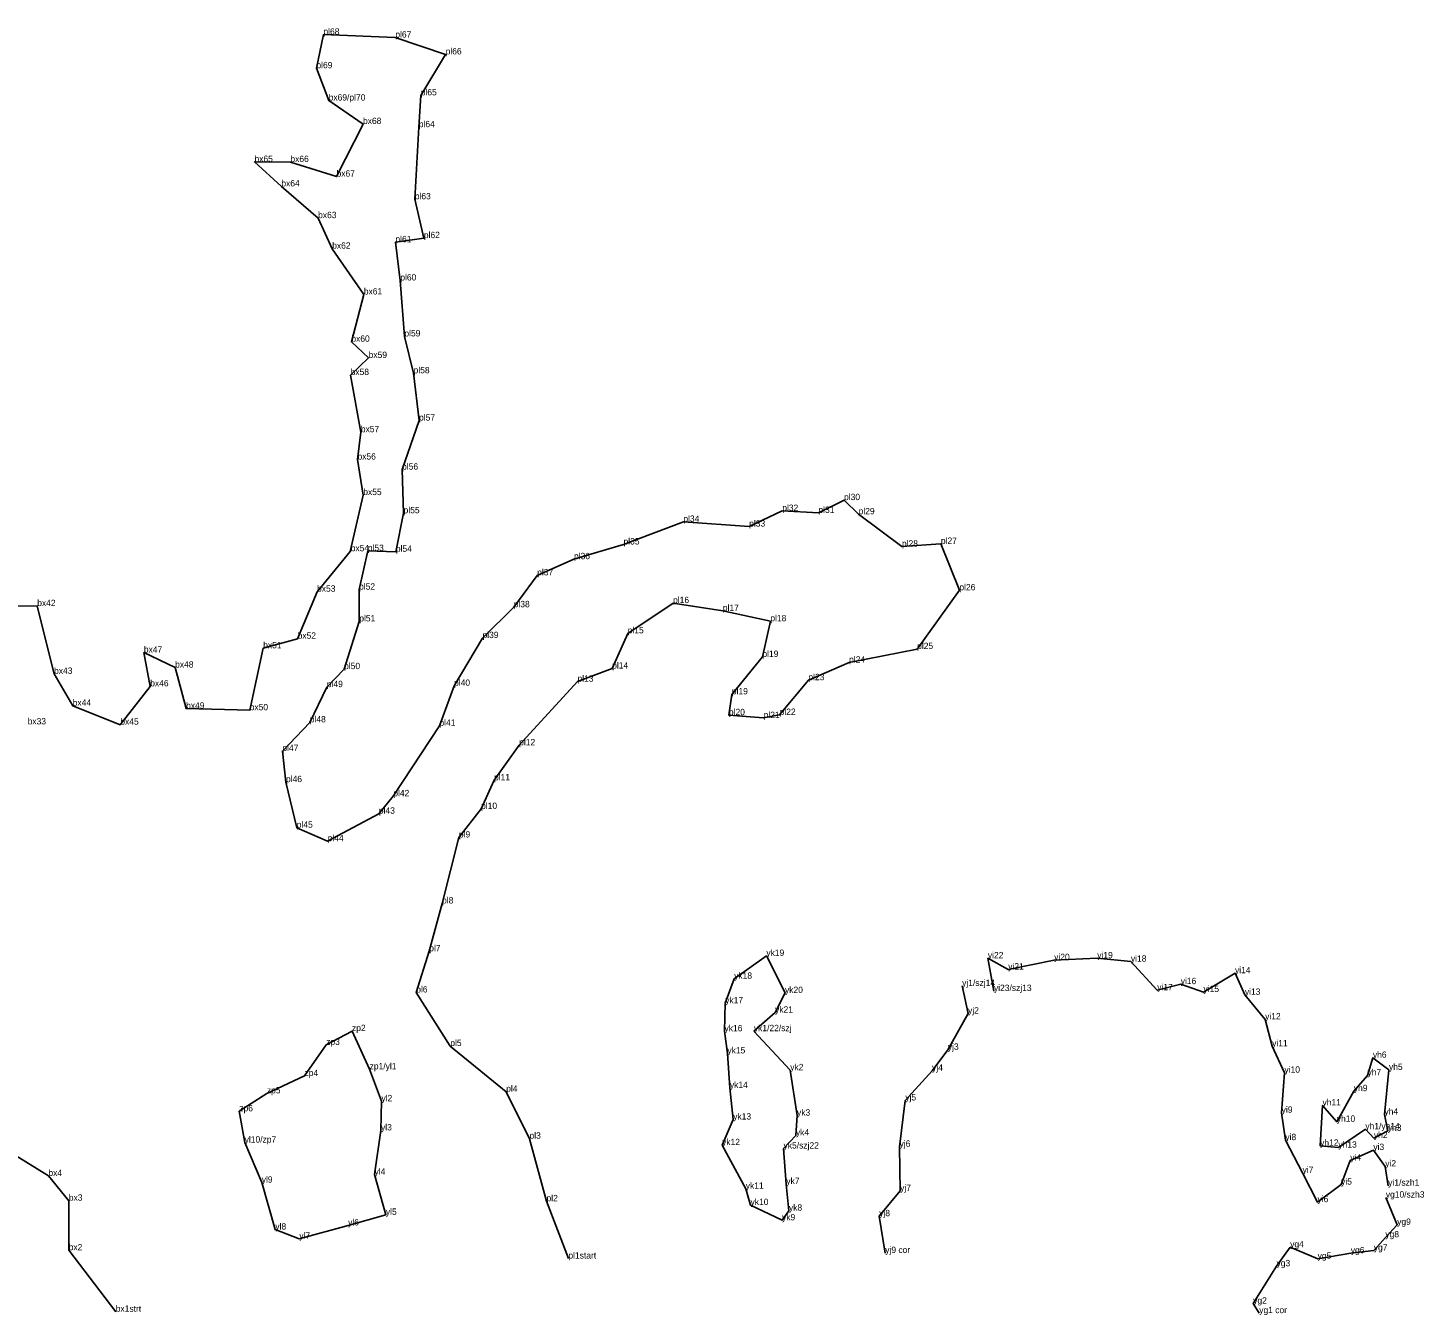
# Model space of a CAD drawing. Extents: x 2072529 to 2267990, y 436423 to 470008.
# Drawn here: x 2233850 to 2235173, y 437680 to 438899 of the extents above; entities that cross this region are included whole.
import ezdxf

# ---------------------------------------------------------------- set-up
doc = ezdxf.new("R2010")
doc.units = 0
doc.layers.add('Level 3', color=7, linetype='Continuous')
doc.layers.add('Old_Level_52', color=7, linetype='Continuous')

msp = doc.modelspace()

# ---------------------------------------------------------------- linework, layer by layer
at = {"layer": 'Level 3'}
for p, q in [((2234129.797, 438892.773), (2234129.797, 438892.773)), ((2234197.922, 438889.97), (2234197.922, 438889.97)), ((2234245.56, 438873.979), (2234245.56, 438873.979)), ((2234123.163, 438860.908), (2234123.163, 438860.908)), ((2234134.774, 438830.293), (2234134.774, 438830.293)), ((2234221.981, 438835.186), (2234221.981, 438835.186)), ((2234167.302, 438808.062), (2234167.302, 438808.062)), ((2234220.158, 438805.076), (2234220.158, 438805.076)), ((2234064.502, 438772.209), (2234064.502, 438772.209)), ((2234098.507, 438772.049), (2234098.507, 438772.049)), ((2234142.245, 438758.284), (2234142.245, 438758.284)), ((2234089.931, 438748.963), (2234089.931, 438748.963)), ((2234216.328, 438736.768), (2234216.328, 438736.768)), ((2234124.787, 438718.917), (2234124.787, 438718.917)), ((2234198.007, 438696.097), (2234198.007, 438696.097)), ((2234224.963, 438699.989), (2234224.963, 438699.989)), ((2234138.111, 438689.97), (2234138.111, 438689.97)), ((2234202.646, 438659.862), (2234202.646, 438659.862)), ((2234168.109, 438646.6), (2234168.109, 438646.6)), ((2234156.263, 438601.829), (2234156.263, 438601.829)), ((2234206.503, 438606.874), (2234206.503, 438606.874)), ((2234172.653, 438586.501), (2234172.653, 438586.501)), ((2234155.584, 438570.281), (2234155.584, 438570.281)), ((2234215.251, 438571.962), (2234215.251, 438571.962)), ((2234220.377, 438527.179), (2234220.377, 438527.179)), ((2234165.255, 438516.151), (2234165.255, 438516.151)), ((2234162.115, 438490.258), (2234162.115, 438490.258)), ((2234204.321, 438480.7), (2234204.321, 438480.7)), ((2234167.55, 438456.6), (2234167.55, 438456.6)), ((2234564.523, 438441.602), (2234564.523, 438441.602)), ((2234623.048, 438451.84), (2234623.048, 438451.84)), ((2234205.768, 438439.368), (2234205.768, 438439.368)), ((2234470.8, 438431.253), (2234470.8, 438431.253)), ((2234598.775, 438439.749), (2234598.775, 438439.749)), ((2234636.866, 438438.428), (2234636.866, 438438.428)), ((2234533.157, 438426.75), (2234533.157, 438426.75)), ((2234154.999, 438403.07), (2234154.999, 438403.07)), ((2234171.844, 438403.686), (2234171.844, 438403.686)), ((2234198.431, 438402.887), (2234198.431, 438402.887)), ((2234414.129, 438409.811), (2234414.129, 438409.811)), ((2234677.886, 438407.809), (2234677.886, 438407.809)), ((2234714.811, 438410.399), (2234714.811, 438410.399)), ((2234367.187, 438395.873), (2234367.187, 438395.873)), ((2234332.323, 438380.53), (2234332.323, 438380.53)), ((2234123.796, 438365.08), (2234123.796, 438365.08)), ((2234163.55, 438367.073), (2234163.55, 438367.073)), ((2234732.303, 438366.408), (2234732.303, 438366.408)), ((2233858.656, 438351.453), (2233858.656, 438351.453)), ((2234310.076, 438350.382), (2234310.076, 438350.382)), ((2234461.065, 438354.265), (2234461.065, 438354.265)), ((2234163.752, 438336.952), (2234163.752, 438336.952)), ((2234508.187, 438346.889), (2234508.187, 438346.889)), ((2234553.208, 438337.093), (2234553.208, 438337.093)), ((2234280.543, 438321.152), (2234280.543, 438321.152)), ((2234418.048, 438325.586), (2234418.048, 438325.586)), ((2234072.757, 438311.451), (2234072.757, 438311.451)), ((2234105.343, 438320.55), (2234105.343, 438320.55)), ((2234692.291, 438310.78), (2234692.291, 438310.78)), ((2233959.691, 438307.398), (2233959.691, 438307.398)), ((2234545.673, 438303.323), (2234545.673, 438303.323)), ((2234627.789, 438297.954), (2234627.789, 438297.954)), ((2233874.615, 438287.265), (2233874.615, 438287.265)), ((2233989.311, 438293.233), (2233989.311, 438293.233)), ((2234149.394, 438291.748), (2234149.394, 438291.748)), ((2234403.377, 438292.335), (2234403.377, 438292.335)), ((2233965.718, 438275.421), (2233965.718, 438275.421)), ((2234133.006, 438274.68), (2234133.006, 438274.68)), ((2234253.57, 438275.929), (2234253.57, 438275.929)), ((2234370.518, 438279.896), (2234370.518, 438279.896)), ((2234589.26, 438281.28), (2234589.26, 438281.28)), ((2233892.262, 438256.996), (2233892.262, 438256.996)), ((2234516.736, 438267.861), (2234516.736, 438267.861)), ((2233999.724, 438254.308), (2233999.724, 438254.308)), ((2234059.944, 438252.781), (2234059.944, 438252.781)), ((2234513.957, 438248.14), (2234513.957, 438248.14)), ((2234546.857, 438245.479), (2234546.857, 438245.479)), ((2234562.027, 438248.401), (2234562.027, 438248.401)), ((2233937.367, 438239.13), (2233937.367, 438239.13)), ((2234116.863, 438241.327), (2234116.863, 438241.327)), ((2234239.707, 438238.048), (2234239.707, 438238.048)), ((2234315.232, 438219.626), (2234315.232, 438219.626)), ((2234090.908, 438214.156), (2234090.908, 438214.156)), ((2234094.319, 438184.72), (2234094.319, 438184.72)), ((2234291.416, 438186.429), (2234291.416, 438186.429)), ((2234195.999, 438171.358), (2234195.999, 438171.358)), ((2234182.336, 438154.843), (2234182.336, 438154.843)), ((2234279.174, 438159.319), (2234279.174, 438159.319)), ((2234104.509, 438141.529), (2234104.509, 438141.529)), ((2234133.818, 438128.749), (2234133.818, 438128.749)), ((2234258.17, 438132.282), (2234258.17, 438132.282)), ((2234242.26, 438069.779), (2234242.26, 438069.779)), ((2234230.039, 438024.511), (2234230.039, 438024.511)), ((2234549.462, 438020.14), (2234549.462, 438020.14)), ((2234759.309, 438017.899), (2234759.309, 438017.899)), ((2234862.899, 438017.892), (2234862.899, 438017.892)), ((2234778.554, 438007.23), (2234778.554, 438007.23)), ((2234822.071, 438016.169), (2234822.071, 438016.169)), ((2234894.802, 438014.665), (2234894.802, 438014.665)), ((2234993.448, 438003.763), (2234993.448, 438003.763)), ((2234518.925, 437998.451), (2234518.925, 437998.451)), ((2234734.927, 437991.638), (2234734.927, 437991.638)), ((2234942.011, 437993.39), (2234942.011, 437993.39)), ((2234217.719, 437985.472), (2234217.719, 437985.472)), ((2234567.121, 437985.001), (2234567.121, 437985.001)), ((2234765.07, 437986.858), (2234765.07, 437986.858)), ((2234919.763, 437987.653), (2234919.763, 437987.653)), ((2234963.543, 437985.902), (2234963.543, 437985.902)), ((2235002.799, 437983.256), (2235002.799, 437983.256)), ((2234510.467, 437975.219), (2234510.467, 437975.219)), ((2234557.684, 437966.361), (2234557.684, 437966.361)), ((2234740.535, 437965.54), (2234740.535, 437965.54)), ((2235021.981, 437959.999), (2235021.981, 437959.999)), ((2234156.884, 437948.916), (2234156.884, 437948.916)), ((2234509.818, 437948.702), (2234509.818, 437948.702)), ((2234537.63, 437948.816), (2234537.63, 437948.816)), ((2234132.432, 437935.837), (2234132.432, 437935.837)), ((2234249.981, 437934.732), (2234249.981, 437934.732)), ((2234512.538, 437927.728), (2234512.538, 437927.728)), ((2234721.404, 437931.218), (2234721.404, 437931.218)), ((2235028.621, 437934.464), (2235028.621, 437934.464)), ((2234173.582, 437912.728), (2234173.582, 437912.728)), ((2234572.047, 437911.831), (2234572.047, 437911.831)), ((2234706.445, 437911.397), (2234706.445, 437911.397)), ((2235124.081, 437923.587), (2235124.081, 437923.587)), ((2235139.3, 437912.147), (2235139.3, 437912.147)), ((2234111.893, 437906.378), (2234111.893, 437906.378)), ((2235040.267, 437909.469), (2235040.267, 437909.469)), ((2235118.998, 437906.971), (2235118.998, 437906.971)), ((2234076.234, 437889.904), (2234076.234, 437889.904)), ((2234302.955, 437891.465), (2234302.955, 437891.465)), ((2234514.937, 437895.051), (2234514.937, 437895.051)), ((2235106.017, 437892.022), (2235106.017, 437892.022)), ((2234050.095, 437872.919), (2234050.095, 437872.919)), ((2234184.806, 437882.462), (2234184.806, 437882.462)), ((2234681.088, 437883.21), (2234681.088, 437883.21)), ((2235037.635, 437871.513), (2235037.635, 437871.513)), ((2235076.351, 437878.443), (2235076.351, 437878.443)), ((2234518.046, 437865.145), (2234518.046, 437865.145)), ((2234578.495, 437868.837), (2234578.495, 437868.837)), ((2235089.888, 437863.006), (2235089.888, 437863.006)), ((2235135.049, 437869.864), (2235135.049, 437869.864)), ((2234184.342, 437854.798), (2234184.342, 437854.798)), ((2234325.02, 437846.969), (2234325.02, 437846.969)), ((2234577.468, 437850.019), (2234577.468, 437850.019)), ((2235041.14, 437845.595), (2235041.14, 437845.595)), ((2235116.938, 437855.947), (2235116.938, 437855.947)), ((2235125.004, 437847.557), (2235125.004, 437847.557)), ((2235138.202, 437854.402), (2235138.202, 437854.402)), ((2234055.199, 437843.293), (2234055.199, 437843.293)), ((2234507.492, 437840.861), (2234507.492, 437840.861)), ((2234565.741, 437837.655), (2234565.741, 437837.655)), ((2234675.663, 437839.359), (2234675.663, 437839.359)), ((2235074.094, 437840.264), (2235074.094, 437840.264)), ((2235091.387, 437838.504), (2235091.387, 437838.504)), ((2235124.496, 437836.247), (2235124.496, 437836.247)), ((2235102.621, 437826.301), (2235102.621, 437826.301)), ((2235135.765, 437820.648), (2235135.765, 437820.648)), ((2233869.258, 437811.672), (2233869.258, 437811.672)), ((2234071.376, 437805.343), (2234071.376, 437805.343)), ((2234178.231, 437812.941), (2234178.231, 437812.941)), ((2235057.473, 437814.616), (2235057.473, 437814.616)), ((2234529.944, 437799.536), (2234529.944, 437799.536)), ((2234568.354, 437803.979), (2234568.354, 437803.979)), ((2234676.167, 437797.486), (2234676.167, 437797.486)), ((2235093.937, 437803.459), (2235093.937, 437803.459)), ((2235138.563, 437802.471), (2235138.563, 437802.471)), ((2233888.615, 437788.174), (2233888.615, 437788.174)), ((2234341.173, 437787.743), (2234341.173, 437787.743)), ((2234534.478, 437784.117), (2234534.478, 437784.117)), ((2234570.842, 437778.764), (2234570.842, 437778.764)), ((2235071.627, 437786.86), (2235071.627, 437786.86)), ((2235136.336, 437791.232), (2235136.336, 437791.232)), ((2234188.974, 437774.867), (2234188.974, 437774.867)), ((2234564.3, 437769.673), (2234564.3, 437769.673)), ((2234656.349, 437773.568), (2234656.349, 437773.568)), ((2234084.224, 437760.946), (2234084.224, 437760.946)), ((2234153.16, 437764.754), (2234153.16, 437764.754)), ((2235135.885, 437753.531), (2235135.885, 437753.531)), ((2235147.076, 437765.363), (2235147.076, 437765.363)), ((2233888.452, 437741.288), (2233888.452, 437741.288)), ((2234106.927, 437752.243), (2234106.927, 437752.243)), ((2235045.704, 437744.146), (2235045.704, 437744.146)), ((2235124.954, 437741.061), (2235124.954, 437741.061)), ((2234361.875, 437733.432), (2234361.875, 437733.432)), ((2234662.065, 437738.699), (2234662.065, 437738.699)), ((2235032.774, 437726.165), (2235032.774, 437726.165)), ((2235071.747, 437733.241), (2235071.747, 437733.241)), ((2235103.144, 437738.471), (2235103.144, 437738.471)), ((2235010.659, 437690.787), (2235010.659, 437690.787)), ((2233933.048, 437683.021), (2233933.048, 437683.021)), ((2235016.393, 437681.725), (2235016.393, 437681.725))]:
    msp.add_line(p, q, dxfattribs=at)
at = {"layer": 'Old_Level_52'}
for points in [[(2233815.783, 438351.891), (2233858.656, 438351.453), (2233874.615, 438287.265), (2233892.262, 438256.996), (2233937.367, 438239.13), (2233965.718, 438275.421), (2233959.691, 438307.398), (2233989.311, 438293.233), (2233999.724, 438254.308), (2234059.944, 438252.781), (2234072.757, 438311.451), (2234105.343, 438320.55), (2234123.796, 438365.08), (2234154.999, 438403.07), (2234167.55, 438456.6), (2234162.115, 438490.258), (2234165.255, 438516.151), (2234155.584, 438570.281), (2234172.653, 438586.501), (2234156.263, 438601.829), (2234168.109, 438646.6), (2234138.111, 438689.97), (2234124.787, 438718.917), (2234089.931, 438748.963), (2234064.502, 438772.209), (2234098.507, 438772.049), (2234142.245, 438758.284), (2234167.302, 438808.062), (2234134.774, 438830.293), (2234123.163, 438860.908), (2234129.797, 438892.773), (2234197.922, 438889.97), (2234245.56, 438873.979), (2234221.981, 438835.186), (2234220.158, 438805.076), (2234216.328, 438736.768), (2234224.963, 438699.989), (2234198.007, 438696.097), (2234202.646, 438659.862), (2234206.503, 438606.874)], [(2234206.503, 438606.874), (2234215.251, 438571.962), (2234220.377, 438527.179), (2234204.321, 438480.7), (2234205.768, 438439.368), (2234198.431, 438402.887), (2234171.844, 438403.686), (2234163.55, 438367.073), (2234163.752, 438336.952), (2234149.394, 438291.748), (2234133.006, 438274.68), (2234116.863, 438241.327), (2234090.908, 438214.156), (2234094.319, 438184.72), (2234104.509, 438141.529), (2234133.818, 438128.749), (2234182.336, 438154.843), (2234195.999, 438171.358), (2234239.707, 438238.048), (2234253.57, 438275.929), (2234280.543, 438321.152), (2234310.076, 438350.382), (2234332.323, 438380.53), (2234367.187, 438395.873), (2234414.129, 438409.811), (2234470.8, 438431.253), (2234533.157, 438426.75), (2234564.523, 438441.602), (2234598.775, 438439.749), (2234623.048, 438451.84), (2234636.866, 438438.428), (2234677.886, 438407.809), (2234714.811, 438410.399), (2234732.303, 438366.408), (2234692.291, 438310.78), (2234627.789, 438297.954), (2234589.26, 438281.28), (2234562.027, 438248.401), (2234546.857, 438245.479), (2234513.957, 438248.14), (2234516.736, 438267.861), (2234545.673, 438303.323), (2234553.208, 438337.093), (2234508.187, 438346.889), (2234461.065, 438354.265), (2234418.048, 438325.586), (2234403.377, 438292.335), (2234370.518, 438279.896), (2234315.232, 438219.626), (2234291.416, 438186.429), (2234279.174, 438159.319), (2234258.17, 438132.282), (2234242.26, 438069.779), (2234230.039, 438024.511), (2234217.719, 437985.472), (2234249.981, 437934.732), (2234302.955, 437891.465), (2234325.02, 437846.969), (2234341.173, 437787.743), (2234361.875, 437733.432)], [(2235138.563, 437802.471), (2235135.765, 437820.648), (2235124.496, 437836.247), (2235102.621, 437826.301), (2235093.937, 437803.459), (2235071.627, 437786.86), (2235057.473, 437814.616), (2235041.14, 437845.595), (2235037.635, 437871.513), (2235040.267, 437909.469), (2235028.621, 437934.464), (2235021.981, 437959.999), (2235002.799, 437983.256), (2234993.448, 438003.763), (2234963.543, 437985.902), (2234942.011, 437993.39), (2234919.763, 437987.653), (2234894.802, 438014.665), (2234862.899, 438017.892), (2234822.071, 438016.169), (2234778.554, 438007.23), (2234759.309, 438017.899), (2234765.07, 437986.858)], [(2234734.927, 437991.638), (2234740.535, 437965.54), (2234721.404, 437931.218), (2234706.445, 437911.397), (2234681.088, 437883.21), (2234675.663, 437839.359), (2234676.167, 437797.486), (2234656.349, 437773.568), (2234662.065, 437738.699)], [(2233933.048, 437683.021), (2233888.452, 437741.288), (2233888.615, 437788.174), (2233869.258, 437811.672), (2233815.486, 437844.975)], [(2235016.393, 437681.725), (2235010.659, 437690.787), (2235032.774, 437726.165), (2235045.704, 437744.146), (2235071.747, 437733.241), (2235103.144, 437738.471), (2235124.954, 437741.061), (2235135.885, 437753.531), (2235147.076, 437765.363), (2235136.336, 437791.232)]]:
    msp.add_lwpolyline(points, dxfattribs=at)
for points in [[(2234537.63, 437948.816), (2234572.047, 437911.831), (2234578.495, 437868.837), (2234577.468, 437850.019), (2234565.741, 437837.655), (2234568.354, 437803.979), (2234570.842, 437778.764), (2234564.3, 437769.673), (2234534.478, 437784.117), (2234529.944, 437799.536), (2234507.492, 437840.861), (2234518.046, 437865.145), (2234514.937, 437895.051), (2234512.538, 437927.728), (2234509.818, 437948.702), (2234510.467, 437975.219), (2234518.925, 437998.451), (2234549.462, 438020.14), (2234567.121, 437985.001), (2234557.684, 437966.361)], [(2234173.582, 437912.728), (2234184.806, 437882.462), (2234184.342, 437854.798), (2234178.231, 437812.941), (2234188.974, 437774.867), (2234153.16, 437764.754), (2234106.927, 437752.243), (2234084.224, 437760.946), (2234071.376, 437805.343), (2234055.199, 437843.293), (2234050.095, 437872.919), (2234076.234, 437889.904), (2234111.893, 437906.378), (2234132.432, 437935.837), (2234156.884, 437948.916)], [(2235116.938, 437855.947), (2235125.004, 437847.557), (2235138.202, 437854.402), (2235135.049, 437869.864), (2235139.3, 437912.147), (2235124.081, 437923.587), (2235118.998, 437906.971), (2235106.017, 437892.022), (2235089.888, 437863.006), (2235076.351, 437878.443), (2235074.094, 437840.264), (2235091.387, 437838.504)]]:
    msp.add_lwpolyline(points, close=True, dxfattribs=at)

# ---------------------------------------------------------------- texts
for s, p in [('pl68', (2234129.797, 438892.773)), ('pl67', (2234197.922, 438889.97)), ('pl66', (2234245.56, 438873.979)), ('pl69', (2234123.163, 438860.908)), ('pl65', (2234221.981, 438835.186)), ('bx69/pl70', (2234134.774, 438830.293)), ('bx68', (2234167.302, 438808.062)), ('pl64', (2234220.158, 438805.076)), ('bx65', (2234064.502, 438772.209)), ('bx66', (2234098.507, 438772.049)), ('bx67', (2234142.245, 438758.284)), ('bx64', (2234089.931, 438748.963)), ('pl63', (2234216.328, 438736.768)), ('bx63', (2234124.787, 438718.917)), ('pl62', (2234224.963, 438699.989)), ('bx62', (2234138.111, 438689.97)), ('pl61', (2234198.007, 438696.097)), ('pl60', (2234202.646, 438659.862)), ('bx61', (2234168.109, 438646.6)), ('pl59', (2234206.503, 438606.874)), ('bx60', (2234156.263, 438601.829)), ('bx59', (2234172.653, 438586.501)), ('bx58', (2234155.584, 438570.281)), ('pl58', (2234215.251, 438571.962)), ('pl57', (2234220.377, 438527.179)), ('bx57', (2234165.255, 438516.151)), ('bx56', (2234162.115, 438490.258)), ('pl56', (2234204.321, 438480.7)), ('bx55', (2234167.55, 438456.6)), ('pl30', (2234623.048, 438451.84)), ('pl55', (2234205.768, 438439.368)), ('pl32', (2234564.523, 438441.602)), ('pl31', (2234598.775, 438439.749)), ('pl29', (2234636.866, 438438.428)), ('pl34', (2234470.8, 438431.253)), ('pl33', (2234533.157, 438426.75)), ('pl35', (2234414.129, 438409.811)), ('pl28', (2234677.886, 438407.809)), ('pl27', (2234714.811, 438410.399)), ('bx54', (2234155.636, 438403.39)), ('pl53', (2234171.844, 438403.686)), ('pl54', (2234198.431, 438402.887)), ('pl36', (2234367.187, 438395.873)), ('pl37', (2234332.323, 438380.53)), ('bx53', (2234123.796, 438365.08)), ('pl52', (2234163.55, 438367.073)), ('pl26', (2234732.303, 438366.408)), ('bx42', (2233858.656, 438351.453)), ('pl38', (2234310.076, 438350.382)), ('pl16', (2234461.065, 438354.265)), ('pl17', (2234508.187, 438346.889)), ('pl51', (2234163.752, 438336.952)), ('pl18', (2234553.208, 438337.093)), ('bx52', (2234105.343, 438320.55)), ('pl39', (2234280.543, 438321.152)), ('pl15', (2234418.048, 438325.586)), ('bx47', (2233959.691, 438307.398)), ('bx51', (2234072.757, 438311.451)), ('pl19', (2234545.673, 438303.323)), ('pl25', (2234692.291, 438310.78)), ('bx48', (2233989.311, 438293.233)), ('pl50', (2234149.394, 438291.748)), ('pl14', (2234403.377, 438292.335)), ('pl24', (2234627.789, 438297.954)), ('bx43', (2233874.615, 438287.265)), ('bx46', (2233965.718, 438275.421)), ('pl40', (2234253.57, 438275.929)), ('pl13', (2234370.518, 438279.896)), ('pl23', (2234589.26, 438281.28)), ('pl49', (2234133.006, 438274.68)), ('pl19', (2234516.736, 438267.861)), ('bx44', (2233892.262, 438256.996)), ('bx49', (2233999.724, 438254.308)), ('bx50', (2234059.944, 438252.781)), ('bx33', (2233849.586, 438239.379)), ('bx45', (2233937.367, 438239.13)), ('pl48', (2234116.863, 438241.327)), ('pl41', (2234239.707, 438238.048)), ('pl20', (2234513.957, 438248.14)), ('pl21', (2234546.857, 438245.479)), ('pl22', (2234562.027, 438248.401)), ('pl47', (2234090.908, 438214.156)), ('pl12', (2234315.232, 438219.626)), ('pl46', (2234094.319, 438184.72)), ('pl11', (2234291.416, 438186.429)), ('pl42', (2234195.999, 438171.358)), ('pl10', (2234279.174, 438159.319)), ('pl43', (2234182.336, 438154.843)), ('pl45', (2234104.509, 438141.529)), ('pl9', (2234258.17, 438132.282)), ('pl44', (2234133.818, 438128.749)), ('pl8', (2234242.26, 438069.779)), ('pl7', (2234230.039, 438024.511)), ('yk19', (2234549.462, 438020.14)), ('yi22', (2234759.309, 438017.899)), ('yi20', (2234822.071, 438016.169)), ('yi19', (2234862.899, 438017.892)), ('yi18', (2234894.802, 438014.665)), ('yk18', (2234518.925, 437998.451)), ('yi21', (2234778.554, 438007.23)), ('yi14', (2234993.448, 438003.763)), ('pl6', (2234217.719, 437985.472)), ('yk20', (2234567.121, 437985.001)), ('yj1/szj14', (2234734.927, 437991.638)), ('yi23/szj13', (2234765.07, 437986.858)), ('yi17', (2234919.763, 437987.653)), ('yi16', (2234942.011, 437993.39)), ('yi15', (2234963.543, 437985.902)), ('yk17', (2234510.467, 437975.219)), ('yi13', (2235002.799, 437983.256)), ('yk21', (2234557.684, 437966.361)), ('yj2', (2234740.535, 437965.54)), ('yi12', (2235021.981, 437959.999)), ('zp2', (2234156.884, 437948.916)), ('yk16', (2234509.818, 437948.702)), ('yk1/22/szj', (2234537.63, 437948.816)), ('zp3', (2234132.432, 437935.837)), ('pl5', (2234249.981, 437934.732)), ('yj3', (2234721.404, 437931.218)), ('yi11', (2235028.621, 437934.464)), ('yk15', (2234512.538, 437927.728)), ('yh6', (2235124.081, 437923.587)), ('zp4', (2234111.893, 437906.378)), ('zp1/yl1', (2234173.582, 437912.728)), ('yk2', (2234572.047, 437911.831)), ('yj4', (2234706.445, 437911.397)), ('yi10', (2235040.267, 437909.469)), ('yh7', (2235118.998, 437906.971)), ('yh5', (2235139.3, 437912.147)), ('pl4', (2234302.955, 437891.465)), ('yk14', (2234514.937, 437895.051)), ('yh9', (2235106.017, 437892.022)), ('zp5', (2234076.234, 437889.904)), ('yl2', (2234184.806, 437882.462)), ('yj5', (2234681.088, 437883.21)), ('yh11', (2235076.351, 437878.443)), ('zp6', (2234050.095, 437872.919)), ('yk13', (2234518.046, 437865.145)), ('yk3', (2234578.495, 437868.837)), ('yi9', (2235037.635, 437871.513)), ('yh4', (2235135.049, 437869.864)), ('yl3', (2234184.342, 437854.798)), ('yh10', (2235089.888, 437863.006)), ('yh1/yh14', (2235116.938, 437855.947)), ('yh3', (2235138.202, 437854.402)), ('yl10/zp7', (2234055.199, 437843.293)), ('pl3', (2234325.02, 437846.969)), ('yk12', (2234507.492, 437840.861)), ('yk4', (2234577.468, 437850.019)), ('yj6', (2234675.663, 437839.359)), ('yi8', (2235041.14, 437845.595)), ('yh12', (2235074.094, 437840.264)), ('yh2', (2235125.004, 437847.557)), ('yk5/szj22', (2234565.741, 437837.655)), ('yh13', (2235091.387, 437838.504)), ('yi4', (2235102.621, 437826.301)), ('yi3', (2235124.496, 437836.247)), ('yl4', (2234178.231, 437812.941)), ('yi7', (2235057.473, 437814.616)), ('yi2', (2235135.765, 437820.648)), ('bx4', (2233869.258, 437811.672)), ('yl9', (2234071.376, 437805.343)), ('yk11', (2234529.944, 437799.536)), ('yk7', (2234568.354, 437803.979)), ('yi5', (2235093.937, 437803.459)), ('yi1/szh1', (2235138.563, 437802.471)), ('bx3', (2233888.615, 437788.174)), ('pl2', (2234341.173, 437787.743)), ('yj7', (2234676.167, 437797.486)), ('yi6', (2235071.627, 437786.86)), ('yg10/szh3', (2235136.336, 437791.232)), ('yl5', (2234188.974, 437774.867)), ('yk10', (2234534.478, 437784.117)), ('yk8', (2234570.842, 437778.764)), ('yj8', (2234656.349, 437773.568)), ('yl8', (2234084.224, 437760.946)), ('yl6', (2234153.16, 437764.754)), ('yk9', (2234564.3, 437769.673)), ('yg9', (2235147.076, 437765.363)), ('yl7', (2234106.927, 437752.243)), ('yg8', (2235135.885, 437753.531)), ('bx2', (2233888.452, 437741.288)), ('pl1start', (2234361.875, 437733.432)), ('yj9 cor', (2234662.065, 437738.699)), ('yg4', (2235045.704, 437744.146)), ('yg5', (2235071.747, 437733.241)), ('yg6', (2235103.144, 437738.471)), ('yg7', (2235124.954, 437741.061)), ('yg3', (2235032.774, 437726.165)), ('bx1strt', (2233933.048, 437683.021)), ('yg2', (2235010.659, 437690.787)), ('yg1 cor', (2235016.393, 437681.725))]:
    msp.add_text(s, height=6).set_placement(p)

doc.saveas('drawing.dxf')
